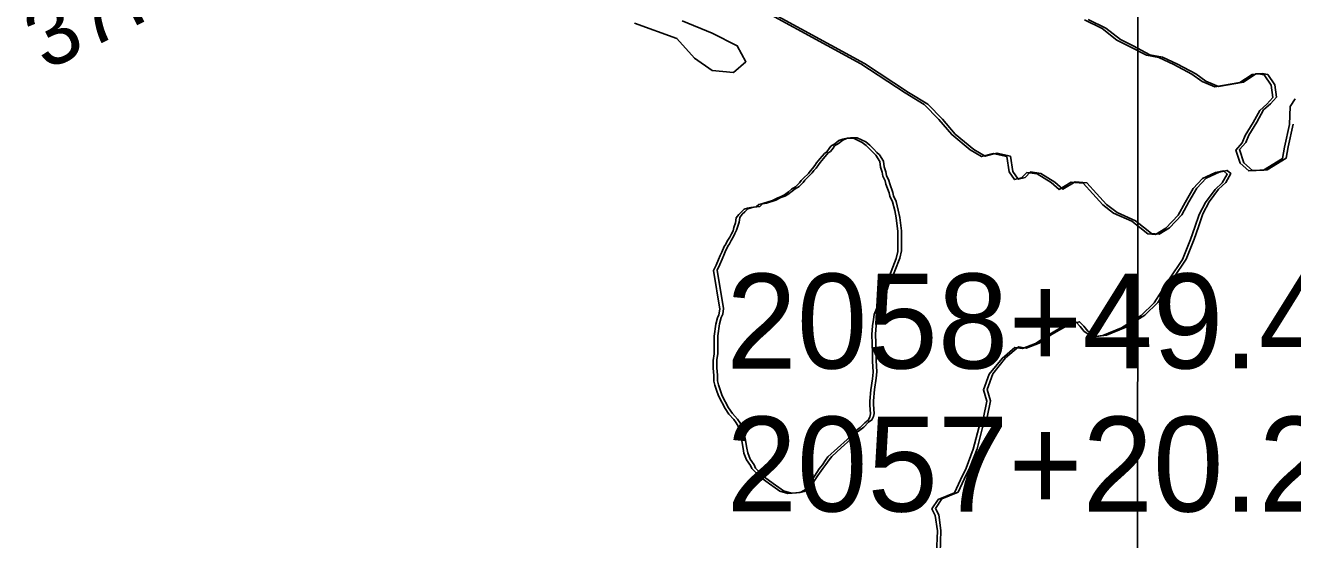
# Model space of a CAD drawing. Extents: x 3245246 to 3283090, y 806824 to 832173.
# Drawn here: x 3253478 to 3254815, y 814436 to 814978 of the extents above; entities that cross this region are included whole.
import ezdxf

# ---------------------------------------------------------------- set-up
doc = ezdxf.new("R2010")
doc.units = 0
for name, color, linetype in [('V-GRID-MAJR', 7, 'Continuous'), ('V-RIVR-RANG', 7, 'Continuous'), ('V-SITE-VEGE', 7, 'Continuous'), ('V-SURV-IDEN', 7, 'Continuous'), ('V-TOPO-SHOR', 7, 'Continuous')]:
    doc.layers.add(name, color=color, linetype=linetype)

msp = doc.modelspace()

# ---------------------------------------------------------------- linework, layer by layer
at = {"layer": 'V-GRID-MAJR'}
msp.add_spline([(3254649.6, 812211), (3254654, 818271.3), (3254658.5, 824333.6), (3254662.9, 830395.9), (3254662.9, 830397.8)], degree=3, dxfattribs=at)
at = {"layer": 'V-SITE-VEGE'}
for points in [[(3254221.2, 815012.5), (3254359.5, 814937), (3254406, 814906.4), (3254426.2, 814894.1), (3254441.5, 814878.5), (3254455.2, 814862.5), (3254474.8, 814846.3), (3254486.7, 814839.3), (3254499, 814842.6), (3254513.3, 814839.3), (3254516, 814823.3), (3254521.6, 814815), (3254528.9, 814817), (3254534.6, 814822.6), (3254545.2, 814821), (3254560.2, 814812), (3254568.5, 814804.7), (3254581.4, 814812.3), (3254594, 814811.3), (3254604, 814800), (3254614.6, 814788.4), (3254625.9, 814779.8), (3254645.2, 814771.1), (3254662.2, 814757.8), (3254670.1, 814757.1), (3254681.1, 814763.8), (3254694.1, 814777.4), (3254701.4, 814791), (3254710, 814805.6), (3254719.7, 814816.3), (3254733.6, 814822.6), (3254741.9, 814824.2), (3254745.9, 814820.9), (3254740.6, 814811.6), (3254733, 814804.6), (3254723, 814791), (3254716.3, 814778.4), (3254711.7, 814764.8), (3254707, 814751.8), (3254698.7, 814730.9), (3254685.1, 814710.3), (3254668.8, 814685), (3254655.2, 814671.7), (3254634.2, 814658.8), (3254614.6, 814650.8), (3254603.6, 814649.2), (3254595, 814654.8), (3254590.7, 814660.1), (3254586.4, 814664.8), (3254575.4, 814661.8), (3254556.8, 814651.2), (3254543.5, 814642.2), (3254529.9, 814636.9), (3254521.9, 814638.2), (3254508.3, 814626.6), (3254494.6, 814610), (3254488.6, 814593.4), (3254492.3, 814581.4), (3254488.6, 814564.1), (3254484, 814553.5), (3254478, 814530.9), (3254470.3, 814510.9), (3254464.4, 814498.6), (3254458, 814485), (3254441.1, 814478), (3254434.1, 814468.1), (3254437.8, 814461.1), (3254440.1, 814444.8), (3254439.1, 814420.9)], [(3254120.6, 814980), (3254165.1, 814963.7), (3254183.8, 814943), (3254202.6, 814929.9), (3254225.1, 814928), (3254238.2, 814939.2), (3254228.9, 814956.1), (3254202.6, 814969.3), (3254170.7, 814982.4)], [(3254817.7, 814900.3), (3254812.1, 814892), (3254811.7, 814873.1), (3254806.4, 814849.2), (3254804.1, 814837.2), (3254784.1, 814824.9), (3254768.5, 814824.2), (3254759.6, 814832.2), (3254754.9, 814846.2), (3254761.6, 814853.8), (3254764.9, 814861.5), (3254773.2, 814875.1), (3254780.2, 814888), (3254787.5, 814894.4), (3254794.1, 814901.7), (3254792.1, 814914.6), (3254784.8, 814925.6), (3254778.9, 814926.6), (3254772.2, 814925.9), (3254759.2, 814917.3), (3254732.7, 814912.7), (3254719.4, 814918.3), (3254708.7, 814926.3), (3254689.5, 814936.3), (3254673.8, 814943.6), (3254660.6, 814946.2), (3254642.6, 814955.5), (3254629.3, 814962.2), (3254614, 814974.2), (3254595.4, 814983.5)], [(3254204, 814719.1), (3254210.6, 814678.5), (3254209.7, 814672.6), (3254208, 814669.3), (3254206.3, 814662.5), (3254204.6, 814649.9), (3254204.5, 814644), (3254204.5, 814639.7), (3254204.5, 814631.3), (3254203.6, 814624.5), (3254203.6, 814616.1), (3254204.4, 814608.5), (3254204.4, 814602.6), (3254205.2, 814598.4), (3254207.7, 814590.8), (3254209.4, 814586.5), (3254216.1, 814573.8), (3254220.2, 814567.9), (3254225.3, 814562), (3254227.8, 814558.6), (3254231.2, 814552.7), (3254233.6, 814541.7), (3254235.3, 814531.6), (3254236.1, 814526.5), (3254238.6, 814519.7), (3254242.8, 814513.8), (3254244.5, 814510.4), (3254248.7, 814506.2), (3254253.7, 814501.1), (3254263, 814494.3), (3254268.9, 814490), (3254273.9, 814486.6), (3254282.3, 814484.1), (3254291.6, 814484.9), (3254295.9, 814485.7), (3254300.9, 814488.2), (3254302.6, 814491.6), (3254310.3, 814502.5), (3254315.4, 814510.1), (3254318.8, 814514.3), (3254322.2, 814519.4), (3254324.7, 814522.7), (3254334.9, 814532), (3254345.1, 814541.2), (3254351, 814547.9), (3254354.4, 814550.4), (3254358.6, 814553.8), (3254363.7, 814558.8), (3254367.1, 814561.4), (3254368.8, 814564.7), (3254369.7, 814568.1), (3254368.8, 814577.4), (3254368.9, 814581.6), (3254369.8, 814593.4), (3254371.5, 814605.2), (3254372.4, 814612), (3254371.6, 814623.8), (3254371.6, 814632.2), (3254370.9, 814651.7), (3254371.7, 814660.9), (3254372.6, 814667.7), (3254373.5, 814672.8), (3254376, 814678.7), (3254378.6, 814688.8), (3254383.7, 814699.7), (3254385.5, 814705.6), (3254388, 814709.8), (3254391.4, 814718.3), (3254396.5, 814731.7), (3254398.3, 814739.3), (3254398.3, 814744.4), (3254398.3, 814752.8), (3254398.4, 814760.4), (3254396.7, 814774.8), (3254395.1, 814782.4), (3254392.6, 814791.7), (3254390.1, 814797.6), (3254389.2, 814801), (3254385.9, 814810.3), (3254385.1, 814813.7), (3254382.6, 814818.7), (3254381.7, 814823), (3254380.1, 814828), (3254379.3, 814834), (3254375.1, 814840.7), (3254372.6, 814843.3), (3254369.2, 814846.7), (3254365, 814850.9), (3254360.8, 814854.3), (3254351.5, 814858.6), (3254344.8, 814858.6), (3254340.5, 814857.8), (3254336.3, 814856.1), (3254332.1, 814852.7), (3254327.8, 814850.2), (3254326.1, 814847.7), (3254323.6, 814844.3), (3254321.1, 814842.7), (3254316, 814836.8), (3254312.6, 814832.6), (3254310.9, 814830)], [(3254310.9, 814830), (3254308.3, 814826.7), (3254305.8, 814824.1), (3254304.1, 814821.6), (3254299, 814816.6), (3254296.5, 814814.1), (3254294.8, 814811.5), (3254290.5, 814807.3), (3254286.3, 814804.8), (3254282.9, 814802.3), (3254278.7, 814798.9), (3254275.3, 814797.3), (3254271.1, 814795.6), (3254266, 814793.1), (3254255.8, 814789.8), (3254251.6, 814788.9), (3254249.1, 814786.4), (3254243.2, 814785.6), (3254239.8, 814784.8), (3254236.4, 814783.9), (3254233, 814780.6), (3254230.5, 814778.1), (3254227.9, 814774.7), (3254227, 814769.6), (3254225.3, 814764.6), (3254224.5, 814761.2), (3254222.8, 814757.8), (3254221.1, 814754.5), (3254218.5, 814750.2), (3254216.8, 814746.9), (3254215.1, 814744.4), (3254212.6, 814738.5), (3254210.9, 814735.1), (3254209.1, 814730.9), (3254206.6, 814725), (3254204, 814719.1)]]:
    msp.add_lwpolyline(points, dxfattribs=at)
at = {"layer": 'V-TOPO-SHOR'}
for points in [[(3254649.1, 814771.5), (3254629.8, 814780.2), (3254618.5, 814788.8), (3254607.9, 814800.5), (3254597.9, 814811.8), (3254585.3, 814812.8), (3254572.3, 814805.1), (3254564, 814812.4), (3254549.1, 814821.4), (3254538.4, 814823.1), (3254532.8, 814817.4), (3254525.5, 814815.4), (3254519.8, 814823.7), (3254517.2, 814839.7), (3254502.9, 814843), (3254490.6, 814839.7), (3254478.6, 814846.7), (3254459, 814863), (3254445.4, 814878.9), (3254430.1, 814894.6), (3254409.8, 814906.9), (3254363.3, 814937.5), (3254225.1, 815012.9)], [(3254599.3, 814983.9), (3254617.9, 814974.6), (3254633.2, 814962.6), (3254646.5, 814956), (3254664.4, 814946.7), (3254677.7, 814944), (3254693.3, 814936.7), (3254712.6, 814926.7), (3254723.2, 814918.7), (3254736.5, 814913.1), (3254763.1, 814917.7), (3254776.1, 814926.4), (3254782.7, 814927), (3254788.7, 814926), (3254796, 814915.1), (3254798, 814902.1), (3254791.4, 814894.8), (3254784, 814888.5), (3254777.1, 814875.5), (3254768.7, 814861.9), (3254765.4, 814854.3), (3254758.8, 814846.6), (3254763.4, 814832.7), (3254772.4, 814824.7), (3254788, 814825.3), (3254808, 814837.6), (3254810.3, 814849.6), (3254815.6, 814873.5)], [(3254207.9, 814719.5), (3254210.5, 814725.4), (3254213, 814731.3), (3254214.7, 814735.5), (3254216.4, 814738.9), (3254219, 814744.8), (3254220.7, 814747.3), (3254222.4, 814750.7), (3254224.9, 814754.9), (3254226.6, 814758.3), (3254228.3, 814761.6), (3254229.2, 814765), (3254230.9, 814770.1), (3254231.8, 814775.1), (3254234.3, 814778.5), (3254236.9, 814781), (3254240.3, 814784.4), (3254243.6, 814785.2), (3254247, 814786), (3254252.9, 814786.8), (3254255.5, 814789.4), (3254259.7, 814790.2), (3254269.8, 814793.5), (3254274.9, 814796), (3254279.1, 814797.7), (3254282.5, 814799.4), (3254286.8, 814802.7), (3254290.2, 814805.2), (3254294.4, 814807.8), (3254298.6, 814812), (3254300.3, 814814.5), (3254302.9, 814817), (3254308, 814822.1), (3254309.7, 814824.6), (3254312.2, 814827.1), (3254314.7, 814830.5), (3254316.4, 814833), (3254319.8, 814837.2), (3254324.9, 814843.1), (3254327.5, 814844.8), (3254330, 814848.1), (3254331.7, 814850.6), (3254335.9, 814853.2), (3254340.2, 814856.5), (3254344.4, 814858.2), (3254348.6, 814859), (3254355.4, 814859), (3254364.7, 814854.7), (3254368.9, 814851.3), (3254373.1, 814847.1), (3254376.4, 814843.7), (3254378.9, 814841.2), (3254383.1, 814834.4), (3254383.9, 814828.5), (3254385.6, 814823.4), (3254386.4, 814819.2), (3254389, 814814.1), (3254389.8, 814810.7), (3254393.1, 814801.4), (3254393.9, 814798), (3254396.5, 814792.1), (3254398.9, 814782.8), (3254400.6, 814775.2), (3254402.2, 814760.9), (3254402.2, 814753.3), (3254402.1, 814744.8), (3254402.1, 814739.8), (3254400.4, 814732.2), (3254395.3, 814718.7), (3254391.9, 814710.3), (3254389.3, 814706.1), (3254387.6, 814700.2), (3254382.5, 814689.2), (3254379.9, 814679.1), (3254377.4, 814673.2), (3254376.5, 814668.1), (3254375.6, 814661.4), (3254374.7, 814652.1), (3254375.5, 814632.7), (3254375.5, 814624.2), (3254376.2, 814612.4), (3254375.4, 814605.7), (3254373.6, 814593.9), (3254372.7, 814582), (3254372.7, 814577.8), (3254373.5, 814568.5), (3254372.7, 814565.2), (3254371, 814561.8), (3254367.6, 814559.3), (3254362.5, 814554.2), (3254358.2, 814550.9), (3254354.9, 814548.4), (3254348.9, 814541.6), (3254338.7, 814532.4), (3254328.6, 814523.2), (3254326, 814519.8), (3254322.6, 814514.7), (3254319.2, 814510.5), (3254314.1, 814503), (3254306.5, 814492), (3254304.8, 814488.6)], [(3254442.9, 814421.3), (3254443.9, 814445.2), (3254441.6, 814461.5), (3254438, 814468.5), (3254444.9, 814478.5), (3254461.9, 814485.5), (3254468.2, 814499.1), (3254474.2, 814511.4), (3254481.9, 814531.3), (3254487.8, 814553.9), (3254492.5, 814564.5), (3254496.2, 814581.8), (3254492.5, 814593.8), (3254498.5, 814610.4), (3254512.1, 814627), (3254525.8, 814638.6), (3254533.7, 814637.3), (3254547.4, 814642.6), (3254560.6, 814651.6), (3254579.3, 814662.2), (3254590.2, 814665.2), (3254594.5, 814660.6), (3254598.9, 814655.2), (3254607.5, 814649.6), (3254618.5, 814651.2), (3254638.1, 814659.2), (3254659, 814672.2), (3254672.7, 814685.5), (3254688.9, 814710.7), (3254702.6, 814731.3), (3254710.9, 814752.2), (3254715.5, 814765.2), (3254720.2, 814778.8), (3254726.9, 814791.5), (3254736.8, 814805.1), (3254744.5, 814812.1), (3254749.8, 814821.4), (3254745.8, 814824.7), (3254737.5, 814823), (3254723.5, 814816.7), (3254713.9, 814806.1), (3254705.3, 814791.5), (3254697.9, 814777.8), (3254685, 814764.2), (3254674, 814757.6), (3254666, 814758.2), (3254649.1, 814771.5)], [(3254304.8, 814488.6), (3254299.7, 814486.1), (3254295.5, 814485.3), (3254286.2, 814484.5), (3254277.8, 814487.1), (3254272.7, 814490.5), (3254266.8, 814494.7), (3254257.6, 814501.5), (3254252.5, 814506.6), (3254248.3, 814510.8), (3254246.7, 814514.2), (3254242.5, 814520.2), (3254240, 814526.9), (3254239.1, 814532), (3254237.5, 814542.1), (3254235, 814553.1), (3254231.7, 814559), (3254229.1, 814562.4), (3254224.1, 814568.4), (3254219.9, 814574.3), (3254213.2, 814587), (3254211.6, 814591.2), (3254209.1, 814598.8), (3254208.2, 814603), (3254208.3, 814608.9), (3254207.4, 814616.5), (3254207.5, 814625), (3254208.4, 814631.7), (3254208.4, 814640.2), (3254208.4, 814644.4), (3254208.4, 814650.3), (3254210.2, 814663), (3254211.9, 814669.7), (3254213.6, 814673.1), (3254214.5, 814679), (3254207.9, 814719.5)]]:
    msp.add_lwpolyline(points, dxfattribs=at)

# ---------------------------------------------------------------- texts
at = {"layer": 'V-RIVR-RANG'}
msp.add_text('37.0', height=67, rotation=26.7883, dxfattribs=at).set_placement((3253499.7, 814929.1))
at = {"layer": 'V-SURV-IDEN'}
for s, rotation, p in [('2058+49.4', 0.0107, (3254217.5, 814615.9)), ('2057+20.2', 359.9915, (3254217.6, 814465.2))]:
    msp.add_text(s, height=100, rotation=rotation, dxfattribs=at).set_placement(p)

doc.saveas('drawing.dxf')
